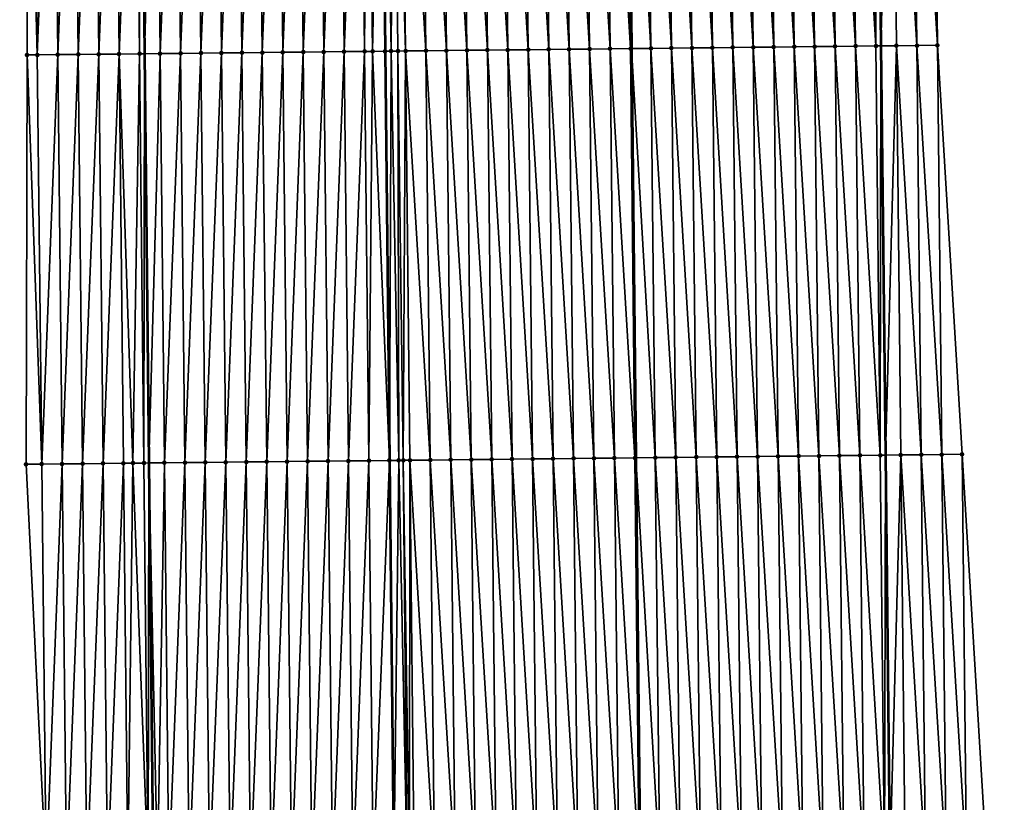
# Model space of a CAD drawing. Header units: feet. Extents: x 2010743 to 2022806, y 818705 to 837694.
# Tile 341 of 531: x 2011461 to 2011509, y 830157 to 830195. Entities that reach past the tile are written whole.
import ezdxf

# ---------------------------------------------------------------- set-up
doc = ezdxf.new("R2010")
doc.units = ezdxf.units.FT
doc.header["$MEASUREMENT"] = 0
for name, color, linetype, lineweight in [('EP_Travel Lane', 172, 'Continuous', 53), ('Road Shots', 141, 'Continuous', 100), ('STRIPING', 60, 'Continuous', 53)]:
    doc.layers.add(name, color=color, linetype=linetype, lineweight=lineweight)
doc.layers.add('I-77-MM17-21_NB-Surface-Border', color=7, linetype='Continuous')
doc.layers.add('I-77-MM17-21_NB-Surface-TIN', color=7, linetype='Continuous')

msp = doc.modelspace()

# ---------------------------------------------------------------- linework, layer by layer
at = {"layer": 'EP_Travel Lane'}
for points in [[(2011466.175, 830253.519, 324.413), (2011466.387, 830233.52, 324.295), (2011466.599, 830213.522, 324.185), (2011466.811, 830193.523, 324.06), (2011467.024, 830173.525, 323.938), (2011467.236, 830153.527, 323.8), (2011467.448, 830133.528, 323.674), (2011467.66, 830113.529, 323.565), (2011467.873, 830093.531, 323.446), (2011468.085, 830073.532, 323.34), (2011468.3, 830053.531, 323.188), (2011468.516, 830033.533, 323.069), (2011468.732, 830013.534, 322.989), (2011468.948, 829993.536, 322.86)], [(2011502.158, 830253.902, 324.151), (2011502.374, 830233.904, 324.011), (2011502.591, 830213.906, 323.877), (2011502.807, 830193.907, 323.758), (2011503.023, 830173.909, 323.636), (2011503.24, 830153.91, 323.527), (2011503.456, 830133.912, 323.45), (2011503.673, 830113.913, 323.332), (2011503.889, 830093.915, 323.22), (2011504.106, 830073.916, 323.06), (2011504.322, 830053.922, 322.929), (2011504.538, 830033.924, 322.807), (2011504.754, 830013.925, 322.688), (2011504.97, 829993.927, 322.561), (2011505.186, 829973.928, 322.471)]]:
    msp.add_polyline3d(points, dxfattribs=at)
at = {"layer": 'I-77-MM17-21_NB-Surface-Border', "color": 3, "linetype": 'Continuous', "lineweight": -3}
for points in [[(2011504.928, 830253.932, 324.062), (2011504.14, 830233.923, 323.963), (2011505.352, 830213.935, 323.804), (2011505.564, 830193.937, 323.683), (2011506.777, 830173.949, 323.527), (2011507.989, 830153.961, 323.389), (2011508.201, 830133.963, 323.289), (2011508.413, 830113.964, 323.179), (2011508.625, 830093.966, 323.061), (2011508.838, 830073.967, 322.929), (2011508.053, 830053.963, 322.809), (2011508.269, 830033.965, 322.694), (2011507.485, 830013.955, 322.606), (2011506.701, 829993.946, 322.514), (2011507.917, 829973.958, 322.385)], [(2011463.469, 829993.478, 322.703), (2011463.161, 830013.475, 322.825), (2011462.642, 830033.471, 322.898), (2011462.239, 830053.467, 323.014), (2011462.84, 830073.478, 323.186), (2011462.628, 830093.476, 323.305), (2011462.416, 830113.475, 323.414), (2011462.204, 830133.473, 323.533), (2011461.991, 830153.472, 323.665), (2011461.014, 830173.462, 323.765), (2011461.065, 830193.463, 323.892), (2011461.048, 830213.464, 324.019), (2011461.279, 830233.467, 324.152), (2011460.705, 830253.462, 324.263)]]:
    msp.add_polyline3d(points, dxfattribs=at)
at = {"layer": 'I-77-MM17-21_NB-Surface-TIN', "color": 128, "linetype": 'Continuous', "lineweight": -3}
for points in [[(2011461.567, 830193.469, 323.907), (2011462.355, 830213.478, 324.06), (2011461.355, 830213.467, 324.028)], [(2011462.567, 830193.479, 323.942), (2011462.355, 830213.478, 324.06), (2011461.567, 830193.469, 323.907)], [(2011462.567, 830193.479, 323.942), (2011463.355, 830213.488, 324.096), (2011462.355, 830213.478, 324.06)], [(2011462.567, 830193.479, 323.942), (2011463.567, 830193.489, 323.98), (2011463.355, 830213.488, 324.096)], [(2011463.567, 830193.489, 323.98), (2011464.355, 830213.498, 324.131), (2011463.355, 830213.488, 324.096)], [(2011463.567, 830193.489, 323.98), (2011464.567, 830193.5, 324.013), (2011464.355, 830213.498, 324.131)], [(2011464.567, 830193.5, 324.013), (2011465.354, 830213.509, 324.17), (2011464.355, 830213.498, 324.131)], [(2011464.567, 830193.5, 324.013), (2011465.567, 830193.51, 324.048), (2011465.354, 830213.509, 324.17)], [(2011465.567, 830193.51, 324.048), (2011466.354, 830213.519, 324.186), (2011465.354, 830213.509, 324.17)], [(2011465.567, 830193.51, 324.048), (2011466.567, 830193.521, 324.06), (2011466.354, 830213.519, 324.186)], [(2011466.567, 830193.521, 324.06), (2011466.599, 830213.522, 324.185), (2011466.354, 830213.519, 324.186)], [(2011466.567, 830193.521, 324.06), (2011466.811, 830193.523, 324.06), (2011466.599, 830213.522, 324.185)], [(2011467.354, 830213.53, 324.183), (2011466.599, 830213.522, 324.185), (2011466.811, 830193.523, 324.06)], [(2011467.567, 830193.531, 324.063), (2011467.354, 830213.53, 324.183), (2011466.811, 830193.523, 324.06)], [(2011467.567, 830193.531, 324.063), (2011468.354, 830213.54, 324.194), (2011467.354, 830213.53, 324.183)], [(2011467.567, 830193.531, 324.063), (2011468.567, 830193.542, 324.078), (2011468.354, 830213.54, 324.194)], [(2011468.567, 830193.542, 324.078), (2011469.354, 830213.551, 324.206), (2011468.354, 830213.54, 324.194)], [(2011468.567, 830193.542, 324.078), (2011469.566, 830193.553, 324.089), (2011469.354, 830213.551, 324.206)], [(2011469.566, 830193.553, 324.089), (2011470.354, 830213.562, 324.215), (2011469.354, 830213.551, 324.206)], [(2011469.566, 830193.553, 324.089), (2011470.566, 830193.563, 324.097), (2011470.354, 830213.562, 324.215)], [(2011470.566, 830193.563, 324.097), (2011471.354, 830213.572, 324.223), (2011470.354, 830213.562, 324.215)], [(2011470.566, 830193.563, 324.097), (2011471.566, 830193.574, 324.107), (2011471.354, 830213.572, 324.223)], [(2011471.566, 830193.574, 324.107), (2011472.354, 830213.583, 324.231), (2011471.354, 830213.572, 324.223)], [(2011471.566, 830193.574, 324.107), (2011472.566, 830193.584, 324.114), (2011472.354, 830213.583, 324.231)], [(2011472.566, 830193.584, 324.114), (2011473.354, 830213.593, 324.238), (2011472.354, 830213.583, 324.231)], [(2011472.566, 830193.584, 324.114), (2011473.566, 830193.595, 324.121), (2011473.354, 830213.593, 324.238)], [(2011473.566, 830193.595, 324.121), (2011474.354, 830213.604, 324.246), (2011473.354, 830213.593, 324.238)], [(2011473.566, 830193.595, 324.121), (2011474.566, 830193.605, 324.131), (2011474.354, 830213.604, 324.246)], [(2011474.566, 830193.605, 324.131), (2011475.354, 830213.614, 324.258), (2011474.354, 830213.604, 324.246)], [(2011474.566, 830193.605, 324.131), (2011475.566, 830193.616, 324.143), (2011475.354, 830213.614, 324.258)], [(2011475.566, 830193.616, 324.143), (2011476.354, 830213.625, 324.274), (2011475.354, 830213.614, 324.258)], [(2011475.566, 830193.616, 324.143), (2011476.566, 830193.626, 324.157), (2011476.354, 830213.625, 324.274)], [(2011476.566, 830193.626, 324.157), (2011477.354, 830213.635, 324.29), (2011476.354, 830213.625, 324.274)], [(2011476.566, 830193.626, 324.157), (2011477.566, 830193.637, 324.174), (2011477.354, 830213.635, 324.29)], [(2011477.566, 830193.637, 324.174), (2011477.713, 830213.639, 324.294), (2011477.354, 830213.635, 324.29)], [(2011477.566, 830193.637, 324.174), (2011477.956, 830193.641, 324.178), (2011477.713, 830213.639, 324.294)], [(2011477.956, 830193.641, 324.178), (2011478.354, 830213.646, 324.297), (2011477.713, 830213.639, 324.294)], [(2011477.956, 830193.641, 324.178), (2011478.566, 830193.647, 324.183), (2011478.354, 830213.646, 324.297)], [(2011478.512, 830213.648, 324.297), (2011478.354, 830213.646, 324.297), (2011478.566, 830193.647, 324.183)], [(2011478.858, 830193.651, 324.183), (2011478.993, 830213.653, 324.296), (2011478.512, 830213.648, 324.297)], [(2011478.858, 830193.651, 324.183), (2011478.512, 830213.648, 324.297), (2011478.566, 830193.647, 324.183)], [(2011478.858, 830193.651, 324.183), (2011479.191, 830193.654, 324.182), (2011478.993, 830213.653, 324.296)], [(2011479.566, 830193.658, 324.179), (2011479.354, 830213.657, 324.293), (2011478.993, 830213.653, 324.296)], [(2011479.191, 830193.654, 324.182), (2011479.566, 830193.658, 324.179), (2011478.993, 830213.653, 324.296)], [(2011480.566, 830193.669, 324.163), (2011480.354, 830213.667, 324.278), (2011479.354, 830213.657, 324.293)], [(2011479.566, 830193.658, 324.179), (2011480.566, 830193.669, 324.163), (2011479.354, 830213.657, 324.293)], [(2011481.566, 830193.68, 324.142), (2011481.354, 830213.678, 324.26), (2011480.354, 830213.667, 324.278)], [(2011480.566, 830193.669, 324.163), (2011481.566, 830193.68, 324.142), (2011480.354, 830213.667, 324.278)], [(2011482.566, 830193.69, 324.124), (2011482.354, 830213.689, 324.241), (2011481.354, 830213.678, 324.26)], [(2011481.566, 830193.68, 324.142), (2011482.566, 830193.69, 324.124), (2011481.354, 830213.678, 324.26)], [(2011483.566, 830193.701, 324.106), (2011483.353, 830213.7, 324.222), (2011482.354, 830213.689, 324.241)], [(2011482.566, 830193.69, 324.124), (2011483.566, 830193.701, 324.106), (2011482.354, 830213.689, 324.241)], [(2011484.566, 830193.712, 324.089), (2011484.353, 830213.71, 324.203), (2011483.353, 830213.7, 324.222)], [(2011483.566, 830193.701, 324.106), (2011484.566, 830193.712, 324.089), (2011483.353, 830213.7, 324.222)], [(2011485.566, 830193.722, 324.069), (2011485.353, 830213.721, 324.183), (2011484.353, 830213.71, 324.203)], [(2011484.566, 830193.712, 324.089), (2011485.566, 830193.722, 324.069), (2011484.353, 830213.71, 324.203)], [(2011486.566, 830193.733, 324.049), (2011486.353, 830213.732, 324.166), (2011485.353, 830213.721, 324.183)], [(2011485.566, 830193.722, 324.069), (2011486.566, 830193.733, 324.049), (2011485.353, 830213.721, 324.183)], [(2011487.565, 830193.744, 324.035), (2011487.353, 830213.742, 324.151), (2011486.353, 830213.732, 324.166)], [(2011486.566, 830193.733, 324.049), (2011487.565, 830193.744, 324.035), (2011486.353, 830213.732, 324.166)], [(2011488.565, 830193.755, 324.023), (2011488.353, 830213.753, 324.14), (2011487.353, 830213.742, 324.151)], [(2011487.565, 830193.744, 324.035), (2011488.565, 830193.755, 324.023), (2011487.353, 830213.742, 324.151)], [(2011489.565, 830193.765, 324.012), (2011489.353, 830213.764, 324.128), (2011488.353, 830213.753, 324.14)], [(2011488.565, 830193.755, 324.023), (2011489.565, 830193.765, 324.012), (2011488.353, 830213.753, 324.14)], [(2011490.565, 830193.776, 323.994), (2011490.353, 830213.774, 324.112), (2011489.353, 830213.764, 324.128)], [(2011489.565, 830193.765, 324.012), (2011490.565, 830193.776, 323.994), (2011489.353, 830213.764, 324.128)], [(2011490.353, 830213.774, 324.112), (2011490.614, 830193.776, 323.993), (2011490.402, 830213.775, 324.111)], [(2011490.565, 830193.776, 323.994), (2011490.614, 830193.776, 323.993), (2011490.353, 830213.774, 324.112)], [(2011491.565, 830193.787, 323.974), (2011491.353, 830213.785, 324.095), (2011490.402, 830213.775, 324.111)], [(2011491.565, 830193.787, 323.974), (2011490.402, 830213.775, 324.111), (2011490.614, 830193.776, 323.993)], [(2011492.565, 830193.797, 323.945), (2011492.353, 830213.796, 324.073), (2011491.353, 830213.785, 324.095)], [(2011491.565, 830193.787, 323.974), (2011492.565, 830193.797, 323.945), (2011491.353, 830213.785, 324.095)], [(2011493.565, 830193.808, 323.922), (2011493.353, 830213.807, 324.051), (2011492.353, 830213.796, 324.073)], [(2011492.565, 830193.797, 323.945), (2011493.565, 830193.808, 323.922), (2011492.353, 830213.796, 324.073)], [(2011494.565, 830193.819, 323.904), (2011494.353, 830213.817, 324.029), (2011493.353, 830213.807, 324.051)], [(2011493.565, 830193.808, 323.922), (2011494.565, 830193.819, 323.904), (2011493.353, 830213.807, 324.051)], [(2011495.565, 830193.83, 323.886), (2011495.353, 830213.828, 324.009), (2011494.353, 830213.817, 324.029)], [(2011494.565, 830193.819, 323.904), (2011495.565, 830193.83, 323.886), (2011494.353, 830213.817, 324.029)], [(2011496.565, 830193.84, 323.867), (2011496.353, 830213.839, 323.991), (2011495.353, 830213.828, 324.009)], [(2011495.565, 830193.83, 323.886), (2011496.565, 830193.84, 323.867), (2011495.353, 830213.828, 324.009)], [(2011497.565, 830193.851, 323.85), (2011497.353, 830213.85, 323.973), (2011496.353, 830213.839, 323.991)], [(2011496.565, 830193.84, 323.867), (2011497.565, 830193.851, 323.85), (2011496.353, 830213.839, 323.991)], [(2011498.565, 830193.862, 323.832), (2011498.353, 830213.86, 323.955), (2011497.353, 830213.85, 323.973)], [(2011497.565, 830193.851, 323.85), (2011498.565, 830193.862, 323.832), (2011497.353, 830213.85, 323.973)], [(2011499.565, 830193.872, 323.814), (2011499.353, 830213.871, 323.937), (2011498.353, 830213.86, 323.955)], [(2011498.565, 830193.862, 323.832), (2011499.565, 830193.872, 323.814), (2011498.353, 830213.86, 323.955)], [(2011500.565, 830193.883, 323.795), (2011500.352, 830213.882, 323.918), (2011499.353, 830213.871, 323.937)], [(2011499.565, 830193.872, 323.814), (2011500.565, 830193.883, 323.795), (2011499.353, 830213.871, 323.937)], [(2011501.565, 830193.894, 323.776), (2011501.352, 830213.892, 323.899), (2011500.352, 830213.882, 323.918)], [(2011500.565, 830193.883, 323.795), (2011501.565, 830193.894, 323.776), (2011500.352, 830213.882, 323.918)], [(2011502.565, 830193.905, 323.759), (2011502.352, 830213.903, 323.88), (2011501.352, 830213.892, 323.899)], [(2011501.565, 830193.894, 323.776), (2011502.565, 830193.905, 323.759), (2011501.352, 830213.892, 323.899)], [(2011502.565, 830193.905, 323.759), (2011502.591, 830213.906, 323.877), (2011502.352, 830213.903, 323.88)], [(2011502.565, 830193.905, 323.759), (2011502.807, 830193.907, 323.758), (2011502.591, 830213.906, 323.877)], [(2011503.352, 830213.914, 323.866), (2011502.591, 830213.906, 323.877), (2011502.807, 830193.907, 323.758)], [(2011503.565, 830193.915, 323.754), (2011503.352, 830213.914, 323.866), (2011502.807, 830193.907, 323.758)], [(2011504.564, 830193.926, 323.723), (2011504.352, 830213.925, 323.839), (2011503.352, 830213.914, 323.866)], [(2011503.565, 830193.915, 323.754), (2011504.564, 830193.926, 323.723), (2011503.352, 830213.914, 323.866)], [(2011505.564, 830193.937, 323.683), (2011505.352, 830213.935, 323.804), (2011504.352, 830213.925, 323.839)], [(2011504.564, 830193.926, 323.723), (2011505.564, 830193.937, 323.683), (2011504.352, 830213.925, 323.839)], [(2011461.567, 830193.469, 323.907), (2011461.355, 830213.467, 324.028), (2011461.048, 830213.464, 324.019)], [(2011461.065, 830193.463, 323.892), (2011461.567, 830193.469, 323.907), (2011461.048, 830213.464, 324.019)], [(2011487.778, 830173.745, 323.912), (2011487.565, 830193.744, 324.035), (2011486.566, 830193.733, 324.049)], [(2011488.778, 830173.756, 323.902), (2011488.565, 830193.755, 324.023), (2011487.565, 830193.744, 324.035)], [(2011487.778, 830173.745, 323.912), (2011488.778, 830173.756, 323.902), (2011487.565, 830193.744, 324.035)], [(2011489.778, 830173.767, 323.891), (2011489.565, 830193.765, 324.012), (2011488.565, 830193.755, 324.023)], [(2011488.778, 830173.756, 323.902), (2011489.778, 830173.767, 323.891), (2011488.565, 830193.755, 324.023)], [(2011490.778, 830173.777, 323.87), (2011490.565, 830193.776, 323.994), (2011489.565, 830193.765, 324.012)], [(2011489.778, 830173.767, 323.891), (2011490.778, 830173.777, 323.87), (2011489.565, 830193.765, 324.012)], [(2011490.565, 830193.776, 323.994), (2011490.826, 830173.778, 323.869), (2011490.614, 830193.776, 323.993)], [(2011490.778, 830173.777, 323.87), (2011490.826, 830173.778, 323.869), (2011490.565, 830193.776, 323.994)], [(2011491.777, 830173.788, 323.855), (2011491.565, 830193.787, 323.974), (2011490.614, 830193.776, 323.993)], [(2011491.777, 830173.788, 323.855), (2011490.614, 830193.776, 323.993), (2011490.826, 830173.778, 323.869)], [(2011492.777, 830173.799, 323.827), (2011492.565, 830193.797, 323.945), (2011491.565, 830193.787, 323.974)], [(2011491.777, 830173.788, 323.855), (2011492.777, 830173.799, 323.827), (2011491.565, 830193.787, 323.974)], [(2011493.777, 830173.81, 323.801), (2011493.565, 830193.808, 323.922), (2011492.565, 830193.797, 323.945)], [(2011492.777, 830173.799, 323.827), (2011493.777, 830173.81, 323.801), (2011492.565, 830193.797, 323.945)], [(2011494.777, 830173.82, 323.782), (2011494.565, 830193.819, 323.904), (2011493.565, 830193.808, 323.922)], [(2011493.777, 830173.81, 323.801), (2011494.777, 830173.82, 323.782), (2011493.565, 830193.808, 323.922)], [(2011495.777, 830173.831, 323.765), (2011495.565, 830193.83, 323.886), (2011494.565, 830193.819, 323.904)], [(2011494.777, 830173.82, 323.782), (2011495.777, 830173.831, 323.765), (2011494.565, 830193.819, 323.904)], [(2011496.777, 830173.842, 323.75), (2011496.565, 830193.84, 323.867), (2011495.565, 830193.83, 323.886)], [(2011495.777, 830173.831, 323.765), (2011496.777, 830173.842, 323.75), (2011495.565, 830193.83, 323.886)], [(2011497.777, 830173.853, 323.734), (2011497.565, 830193.851, 323.85), (2011496.565, 830193.84, 323.867)], [(2011496.777, 830173.842, 323.75), (2011497.777, 830173.853, 323.734), (2011496.565, 830193.84, 323.867)], [(2011498.777, 830173.863, 323.719), (2011498.565, 830193.862, 323.832), (2011497.565, 830193.851, 323.85)], [(2011497.777, 830173.853, 323.734), (2011498.777, 830173.863, 323.719), (2011497.565, 830193.851, 323.85)], [(2011499.777, 830173.874, 323.701), (2011499.565, 830193.872, 323.814), (2011498.565, 830193.862, 323.832)], [(2011498.777, 830173.863, 323.719), (2011499.777, 830173.874, 323.701), (2011498.565, 830193.862, 323.832)], [(2011500.777, 830173.885, 323.681), (2011500.565, 830193.883, 323.795), (2011499.565, 830193.872, 323.814)], [(2011499.777, 830173.874, 323.701), (2011500.777, 830173.885, 323.681), (2011499.565, 830193.872, 323.814)], [(2011501.777, 830173.895, 323.662), (2011501.565, 830193.894, 323.776), (2011500.565, 830193.883, 323.795)], [(2011500.777, 830173.885, 323.681), (2011501.777, 830173.895, 323.662), (2011500.565, 830193.883, 323.795)], [(2011502.777, 830173.906, 323.639), (2011502.565, 830193.905, 323.759), (2011501.565, 830193.894, 323.776)], [(2011501.777, 830173.895, 323.662), (2011502.777, 830173.906, 323.639), (2011501.565, 830193.894, 323.776)], [(2011502.777, 830173.906, 323.639), (2011502.807, 830193.907, 323.758), (2011502.565, 830193.905, 323.759)], [(2011502.777, 830173.906, 323.639), (2011503.023, 830173.909, 323.636), (2011502.807, 830193.907, 323.758)], [(2011503.565, 830193.915, 323.754), (2011502.807, 830193.907, 323.758), (2011503.023, 830173.909, 323.636)], [(2011503.777, 830173.917, 323.626), (2011503.565, 830193.915, 323.754), (2011503.023, 830173.909, 323.636)], [(2011504.777, 830173.928, 323.589), (2011504.564, 830193.926, 323.723), (2011503.565, 830193.915, 323.754)], [(2011503.777, 830173.917, 323.626), (2011504.777, 830173.928, 323.589), (2011503.565, 830193.915, 323.754)], [(2011505.777, 830173.938, 323.554), (2011505.564, 830193.937, 323.683), (2011504.564, 830193.926, 323.723)], [(2011504.777, 830173.928, 323.589), (2011505.777, 830173.938, 323.554), (2011504.564, 830193.926, 323.723)], [(2011505.777, 830173.938, 323.554), (2011506.777, 830173.949, 323.527), (2011505.564, 830193.937, 323.683)], [(2011461.014, 830173.462, 323.765), (2011461.779, 830173.47, 323.792), (2011461.065, 830193.463, 323.892)], [(2011461.779, 830173.47, 323.792), (2011461.567, 830193.469, 323.907), (2011461.065, 830193.463, 323.892)], [(2011462.567, 830193.479, 323.942), (2011461.567, 830193.469, 323.907), (2011461.779, 830173.47, 323.792)], [(2011462.779, 830173.481, 323.826), (2011462.567, 830193.479, 323.942), (2011461.779, 830173.47, 323.792)], [(2011462.779, 830173.481, 323.826), (2011463.567, 830193.489, 323.98), (2011462.567, 830193.479, 323.942)], [(2011462.779, 830173.481, 323.826), (2011463.779, 830173.491, 323.863), (2011463.567, 830193.489, 323.98)], [(2011463.779, 830173.491, 323.863), (2011464.567, 830193.5, 324.013), (2011463.567, 830193.489, 323.98)], [(2011463.779, 830173.491, 323.863), (2011464.779, 830173.501, 323.888), (2011464.567, 830193.5, 324.013)], [(2011464.779, 830173.501, 323.888), (2011465.567, 830193.51, 324.048), (2011464.567, 830193.5, 324.013)], [(2011464.779, 830173.501, 323.888), (2011465.779, 830173.512, 323.918), (2011465.567, 830193.51, 324.048)], [(2011466.236, 830173.517, 323.934), (2011466.567, 830193.521, 324.06), (2011465.567, 830193.51, 324.048)], [(2011465.779, 830173.512, 323.918), (2011466.236, 830173.517, 323.934), (2011465.567, 830193.51, 324.048)], [(2011466.236, 830173.517, 323.934), (2011466.779, 830173.522, 323.936), (2011466.567, 830193.521, 324.06)], [(2011466.779, 830173.522, 323.936), (2011466.811, 830193.523, 324.06), (2011466.567, 830193.521, 324.06)], [(2011466.779, 830173.522, 323.936), (2011467.024, 830173.525, 323.938), (2011466.811, 830193.523, 324.06)], [(2011467.567, 830193.531, 324.063), (2011466.811, 830193.523, 324.06), (2011467.024, 830173.525, 323.938)], [(2011467.779, 830173.533, 323.943), (2011467.567, 830193.531, 324.063), (2011467.024, 830173.525, 323.938)], [(2011467.779, 830173.533, 323.943), (2011468.567, 830193.542, 324.078), (2011467.567, 830193.531, 324.063)], [(2011467.779, 830173.533, 323.943), (2011468.779, 830173.543, 323.959), (2011468.567, 830193.542, 324.078)], [(2011468.779, 830173.543, 323.959), (2011469.566, 830193.553, 324.089), (2011468.567, 830193.542, 324.078)], [(2011468.779, 830173.543, 323.959), (2011469.779, 830173.554, 323.97), (2011469.566, 830193.553, 324.089)], [(2011469.779, 830173.554, 323.97), (2011470.566, 830193.563, 324.097), (2011469.566, 830193.553, 324.089)], [(2011469.779, 830173.554, 323.97), (2011470.779, 830173.565, 323.978), (2011470.566, 830193.563, 324.097)], [(2011470.779, 830173.565, 323.978), (2011471.566, 830193.574, 324.107), (2011470.566, 830193.563, 324.097)], [(2011470.779, 830173.565, 323.978), (2011471.779, 830173.575, 323.987), (2011471.566, 830193.574, 324.107)], [(2011471.779, 830173.575, 323.987), (2011472.566, 830193.584, 324.114), (2011471.566, 830193.574, 324.107)], [(2011471.779, 830173.575, 323.987), (2011472.779, 830173.586, 323.993), (2011472.566, 830193.584, 324.114)], [(2011472.779, 830173.586, 323.993), (2011473.566, 830193.595, 324.121), (2011472.566, 830193.584, 324.114)], [(2011472.779, 830173.586, 323.993), (2011473.779, 830173.596, 324.002), (2011473.566, 830193.595, 324.121)], [(2011473.779, 830173.596, 324.002), (2011474.566, 830193.605, 324.131), (2011473.566, 830193.595, 324.121)], [(2011473.779, 830173.596, 324.002), (2011474.778, 830173.607, 324.011), (2011474.566, 830193.605, 324.131)], [(2011474.778, 830173.607, 324.011), (2011475.566, 830193.616, 324.143), (2011474.566, 830193.605, 324.131)], [(2011474.778, 830173.607, 324.011), (2011475.778, 830173.617, 324.023), (2011475.566, 830193.616, 324.143)], [(2011475.778, 830173.617, 324.023), (2011476.566, 830193.626, 324.157), (2011475.566, 830193.616, 324.143)], [(2011475.778, 830173.617, 324.023), (2011476.778, 830173.628, 324.039), (2011476.566, 830193.626, 324.157)], [(2011476.778, 830173.628, 324.039), (2011477.566, 830193.637, 324.174), (2011476.566, 830193.626, 324.157)], [(2011476.778, 830173.628, 324.039), (2011477.778, 830173.638, 324.056), (2011477.566, 830193.637, 324.174)], [(2011477.778, 830173.638, 324.056), (2011477.956, 830193.641, 324.178), (2011477.566, 830193.637, 324.174)], [(2011477.778, 830173.638, 324.056), (2011478.778, 830173.649, 324.067), (2011477.956, 830193.641, 324.178)], [(2011477.956, 830193.641, 324.178), (2011478.778, 830173.649, 324.067), (2011478.566, 830193.647, 324.183)], [(2011478.858, 830193.651, 324.183), (2011478.566, 830193.647, 324.183), (2011478.778, 830173.649, 324.067)], [(2011479.234, 830173.654, 324.068), (2011478.858, 830193.651, 324.183), (2011478.778, 830173.649, 324.067)], [(2011479.234, 830173.654, 324.068), (2011479.191, 830193.654, 324.182), (2011478.858, 830193.651, 324.183)], [(2011479.454, 830173.656, 324.068), (2011479.566, 830193.658, 324.179), (2011479.191, 830193.654, 324.182)], [(2011479.234, 830173.654, 324.068), (2011479.454, 830173.656, 324.068), (2011479.191, 830193.654, 324.182)], [(2011479.454, 830173.656, 324.068), (2011479.778, 830173.66, 324.065), (2011479.566, 830193.658, 324.179)], [(2011480.778, 830173.67, 324.046), (2011480.566, 830193.669, 324.163), (2011479.566, 830193.658, 324.179)], [(2011479.778, 830173.66, 324.065), (2011480.778, 830173.67, 324.046), (2011479.566, 830193.658, 324.179)], [(2011481.778, 830173.681, 324.025), (2011481.566, 830193.68, 324.142), (2011480.566, 830193.669, 324.163)], [(2011480.778, 830173.67, 324.046), (2011481.778, 830173.681, 324.025), (2011480.566, 830193.669, 324.163)], [(2011482.778, 830173.692, 324.005), (2011482.566, 830193.69, 324.124), (2011481.566, 830193.68, 324.142)], [(2011481.778, 830173.681, 324.025), (2011482.778, 830173.692, 324.005), (2011481.566, 830193.68, 324.142)], [(2011483.778, 830173.702, 323.986), (2011483.566, 830193.701, 324.106), (2011482.566, 830193.69, 324.124)], [(2011482.778, 830173.692, 324.005), (2011483.778, 830173.702, 323.986), (2011482.566, 830193.69, 324.124)], [(2011484.778, 830173.713, 323.97), (2011484.566, 830193.712, 324.089), (2011483.566, 830193.701, 324.106)], [(2011483.778, 830173.702, 323.986), (2011484.778, 830173.713, 323.97), (2011483.566, 830193.701, 324.106)], [(2011485.778, 830173.724, 323.949), (2011485.566, 830193.722, 324.069), (2011484.566, 830193.712, 324.089)], [(2011484.778, 830173.713, 323.97), (2011485.778, 830173.724, 323.949), (2011484.566, 830193.712, 324.089)], [(2011486.778, 830173.735, 323.93), (2011486.566, 830193.733, 324.049), (2011485.566, 830193.722, 324.069)], [(2011485.778, 830173.724, 323.949), (2011486.778, 830173.735, 323.93), (2011485.566, 830193.722, 324.069)], [(2011486.778, 830173.735, 323.93), (2011487.778, 830173.745, 323.912), (2011486.566, 830193.733, 324.049)], [(2011466.991, 830153.524, 323.796), (2011467.024, 830173.525, 323.938), (2011466.779, 830173.522, 323.936)], [(2011466.991, 830153.524, 323.796), (2011467.236, 830153.527, 323.8), (2011467.024, 830173.525, 323.938)], [(2011467.439, 830153.529, 323.804), (2011467.779, 830173.533, 323.943), (2011467.024, 830173.525, 323.938)], [(2011467.439, 830153.529, 323.804), (2011467.024, 830173.525, 323.938), (2011467.236, 830153.527, 323.8)], [(2011467.439, 830153.529, 323.804), (2011467.991, 830153.534, 323.813), (2011467.779, 830173.533, 323.943)], [(2011467.991, 830153.534, 323.813), (2011468.779, 830173.543, 323.959), (2011467.779, 830173.533, 323.943)], [(2011467.991, 830153.534, 323.813), (2011468.991, 830153.545, 323.827), (2011468.779, 830173.543, 323.959)], [(2011468.991, 830153.545, 323.827), (2011469.779, 830173.554, 323.97), (2011468.779, 830173.543, 323.959)], [(2011468.991, 830153.545, 323.827), (2011469.991, 830153.556, 323.84), (2011469.779, 830173.554, 323.97)], [(2011469.991, 830153.556, 323.84), (2011470.779, 830173.565, 323.978), (2011469.779, 830173.554, 323.97)], [(2011469.991, 830153.556, 323.84), (2011470.991, 830153.566, 323.849), (2011470.779, 830173.565, 323.978)], [(2011470.991, 830153.566, 323.849), (2011471.779, 830173.575, 323.987), (2011470.779, 830173.565, 323.978)], [(2011470.991, 830153.566, 323.849), (2011471.991, 830153.577, 323.858), (2011471.779, 830173.575, 323.987)], [(2011471.991, 830153.577, 323.858), (2011472.779, 830173.586, 323.993), (2011471.779, 830173.575, 323.987)], [(2011471.991, 830153.577, 323.858), (2011472.991, 830153.587, 323.866), (2011472.779, 830173.586, 323.993)], [(2011472.991, 830153.587, 323.866), (2011473.779, 830173.596, 324.002), (2011472.779, 830173.586, 323.993)], [(2011472.991, 830153.587, 323.866), (2011473.991, 830153.598, 323.876), (2011473.779, 830173.596, 324.002)], [(2011473.991, 830153.598, 323.876), (2011474.778, 830173.607, 324.011), (2011473.779, 830173.596, 324.002)], [(2011473.991, 830153.598, 323.876), (2011474.991, 830153.608, 323.885), (2011474.778, 830173.607, 324.011)], [(2011474.991, 830153.608, 323.885), (2011475.778, 830173.617, 324.023), (2011474.778, 830173.607, 324.011)], [(2011474.991, 830153.608, 323.885), (2011475.991, 830153.619, 323.899), (2011475.778, 830173.617, 324.023)], [(2011475.991, 830153.619, 323.899), (2011476.778, 830173.628, 324.039), (2011475.778, 830173.617, 324.023)], [(2011475.991, 830153.619, 323.899), (2011476.991, 830153.629, 323.918), (2011476.778, 830173.628, 324.039)], [(2011476.991, 830153.629, 323.918), (2011477.778, 830173.638, 324.056), (2011476.778, 830173.628, 324.039)], [(2011476.991, 830153.629, 323.918), (2011477.991, 830153.64, 323.94), (2011477.778, 830173.638, 324.056)], [(2011477.991, 830153.64, 323.94), (2011478.778, 830173.649, 324.067), (2011477.778, 830173.638, 324.056)], [(2011477.991, 830153.64, 323.94), (2011478.991, 830153.65, 323.948), (2011478.778, 830173.649, 324.067)], [(2011479.234, 830173.654, 324.068), (2011478.778, 830173.649, 324.067), (2011478.991, 830153.65, 323.948)], [(2011479.64, 830153.657, 323.955), (2011479.234, 830173.654, 324.068), (2011478.991, 830153.65, 323.948)], [(2011479.64, 830153.657, 323.955), (2011479.454, 830173.656, 324.068), (2011479.234, 830173.654, 324.068)], [(2011479.754, 830153.658, 323.955), (2011479.778, 830173.66, 324.065), (2011479.454, 830173.656, 324.068)], [(2011479.64, 830153.657, 323.955), (2011479.754, 830153.658, 323.955), (2011479.454, 830173.656, 324.068)], [(2011479.754, 830153.658, 323.955), (2011479.99, 830153.661, 323.953), (2011479.778, 830173.66, 324.065)], [(2011480.99, 830153.672, 323.933), (2011480.778, 830173.67, 324.046), (2011479.778, 830173.66, 324.065)], [(2011479.99, 830153.661, 323.953), (2011480.99, 830153.672, 323.933), (2011479.778, 830173.66, 324.065)], [(2011481.99, 830153.682, 323.913), (2011481.778, 830173.681, 324.025), (2011480.778, 830173.67, 324.046)], [(2011480.99, 830153.672, 323.933), (2011481.99, 830153.682, 323.913), (2011480.778, 830173.67, 324.046)], [(2011482.99, 830153.693, 323.895), (2011482.778, 830173.692, 324.005), (2011481.778, 830173.681, 324.025)], [(2011481.99, 830153.682, 323.913), (2011482.99, 830153.693, 323.895), (2011481.778, 830173.681, 324.025)], [(2011483.99, 830153.704, 323.88), (2011483.778, 830173.702, 323.986), (2011482.778, 830173.692, 324.005)], [(2011482.99, 830153.693, 323.895), (2011483.99, 830153.704, 323.88), (2011482.778, 830173.692, 324.005)], [(2011484.99, 830153.715, 323.864), (2011484.778, 830173.713, 323.97), (2011483.778, 830173.702, 323.986)], [(2011483.99, 830153.704, 323.88), (2011484.99, 830153.715, 323.864), (2011483.778, 830173.702, 323.986)], [(2011485.99, 830153.725, 323.844), (2011485.778, 830173.724, 323.949), (2011484.778, 830173.713, 323.97)], [(2011484.99, 830153.715, 323.864), (2011485.99, 830153.725, 323.844), (2011484.778, 830173.713, 323.97)], [(2011486.99, 830153.736, 323.828), (2011486.778, 830173.735, 323.93), (2011485.778, 830173.724, 323.949)], [(2011485.99, 830153.725, 323.844), (2011486.99, 830153.736, 323.828), (2011485.778, 830173.724, 323.949)], [(2011487.99, 830153.747, 323.816), (2011487.778, 830173.745, 323.912), (2011486.778, 830173.735, 323.93)], [(2011486.99, 830153.736, 323.828), (2011487.99, 830153.747, 323.816), (2011486.778, 830173.735, 323.93)], [(2011488.99, 830153.757, 323.805), (2011488.778, 830173.756, 323.902), (2011487.778, 830173.745, 323.912)], [(2011487.99, 830153.747, 323.816), (2011488.99, 830153.757, 323.805), (2011487.778, 830173.745, 323.912)], [(2011489.99, 830153.768, 323.794), (2011489.778, 830173.767, 323.891), (2011488.778, 830173.756, 323.902)], [(2011488.99, 830153.757, 323.805), (2011489.99, 830153.768, 323.794), (2011488.778, 830173.756, 323.902)], [(2011490.99, 830153.779, 323.771), (2011490.778, 830173.777, 323.87), (2011489.778, 830173.767, 323.891)], [(2011489.99, 830153.768, 323.794), (2011490.99, 830153.779, 323.771), (2011489.778, 830173.767, 323.891)], [(2011490.778, 830173.777, 323.87), (2011491.039, 830153.779, 323.77), (2011490.826, 830173.778, 323.869)], [(2011490.99, 830153.779, 323.771), (2011491.039, 830153.779, 323.77), (2011490.778, 830173.777, 323.87)], [(2011491.99, 830153.79, 323.754), (2011491.777, 830173.788, 323.855), (2011490.826, 830173.778, 323.869)], [(2011491.99, 830153.79, 323.754), (2011490.826, 830173.778, 323.869), (2011491.039, 830153.779, 323.77)], [(2011492.99, 830153.8, 323.726), (2011492.777, 830173.799, 323.827), (2011491.777, 830173.788, 323.855)], [(2011491.99, 830153.79, 323.754), (2011492.99, 830153.8, 323.726), (2011491.777, 830173.788, 323.855)], [(2011493.99, 830153.811, 323.706), (2011493.777, 830173.81, 323.801), (2011492.777, 830173.799, 323.827)], [(2011492.99, 830153.8, 323.726), (2011493.99, 830153.811, 323.706), (2011492.777, 830173.799, 323.827)], [(2011494.99, 830153.822, 323.687), (2011494.777, 830173.82, 323.782), (2011493.777, 830173.81, 323.801)], [(2011493.99, 830153.811, 323.706), (2011494.99, 830153.822, 323.687), (2011493.777, 830173.81, 323.801)], [(2011495.989, 830153.832, 323.666), (2011495.777, 830173.831, 323.765), (2011494.777, 830173.82, 323.782)], [(2011494.99, 830153.822, 323.687), (2011495.989, 830153.832, 323.666), (2011494.777, 830173.82, 323.782)], [(2011496.989, 830153.843, 323.651), (2011496.777, 830173.842, 323.75), (2011495.777, 830173.831, 323.765)], [(2011495.989, 830153.832, 323.666), (2011496.989, 830153.843, 323.651), (2011495.777, 830173.831, 323.765)], [(2011497.989, 830153.854, 323.634), (2011497.777, 830173.853, 323.734), (2011496.777, 830173.842, 323.75)], [(2011496.989, 830153.843, 323.651), (2011497.989, 830153.854, 323.634), (2011496.777, 830173.842, 323.75)], [(2011498.989, 830153.865, 323.618), (2011498.777, 830173.863, 323.719), (2011497.777, 830173.853, 323.734)], [(2011497.989, 830153.854, 323.634), (2011498.989, 830153.865, 323.618), (2011497.777, 830173.853, 323.734)], [(2011499.989, 830153.875, 323.599), (2011499.777, 830173.874, 323.701), (2011498.777, 830173.863, 323.719)], [(2011498.989, 830153.865, 323.618), (2011499.989, 830153.875, 323.599), (2011498.777, 830173.863, 323.719)], [(2011500.989, 830153.886, 323.58), (2011500.777, 830173.885, 323.681), (2011499.777, 830173.874, 323.701)], [(2011499.989, 830153.875, 323.599), (2011500.989, 830153.886, 323.58), (2011499.777, 830173.874, 323.701)], [(2011501.989, 830153.897, 323.558), (2011501.777, 830173.895, 323.662), (2011500.777, 830173.885, 323.681)], [(2011500.989, 830153.886, 323.58), (2011501.989, 830153.897, 323.558), (2011500.777, 830173.885, 323.681)], [(2011502.989, 830153.908, 323.528), (2011502.777, 830173.906, 323.639), (2011501.777, 830173.895, 323.662)], [(2011501.989, 830153.897, 323.558), (2011502.989, 830153.908, 323.528), (2011501.777, 830173.895, 323.662)], [(2011502.989, 830153.908, 323.528), (2011503.023, 830173.909, 323.636), (2011502.777, 830173.906, 323.639)], [(2011502.989, 830153.908, 323.528), (2011503.24, 830153.91, 323.527), (2011503.023, 830173.909, 323.636)], [(2011503.777, 830173.917, 323.626), (2011503.023, 830173.909, 323.636), (2011503.24, 830153.91, 323.527)], [(2011503.989, 830153.918, 323.524), (2011503.777, 830173.917, 323.626), (2011503.24, 830153.91, 323.527)], [(2011504.989, 830153.929, 323.488), (2011504.777, 830173.928, 323.589), (2011503.777, 830173.917, 323.626)], [(2011503.989, 830153.918, 323.524), (2011504.989, 830153.929, 323.488), (2011503.777, 830173.917, 323.626)], [(2011505.989, 830153.94, 323.452), (2011505.777, 830173.938, 323.554), (2011504.777, 830173.928, 323.589)], [(2011504.989, 830153.929, 323.488), (2011505.989, 830153.94, 323.452), (2011504.777, 830173.928, 323.589)], [(2011506.989, 830153.951, 323.422), (2011506.777, 830173.949, 323.527), (2011505.777, 830173.938, 323.554)], [(2011505.989, 830153.94, 323.452), (2011506.989, 830153.951, 323.422), (2011505.777, 830173.938, 323.554)], [(2011506.989, 830153.951, 323.422), (2011507.989, 830153.961, 323.389), (2011506.777, 830173.949, 323.527)], [(2011461.991, 830153.472, 323.665), (2011461.779, 830173.47, 323.792), (2011461.014, 830173.462, 323.765)], [(2011462.779, 830173.481, 323.826), (2011461.779, 830173.47, 323.792), (2011461.991, 830153.472, 323.665)], [(2011462.991, 830153.482, 323.696), (2011462.779, 830173.481, 323.826), (2011461.991, 830153.472, 323.665)], [(2011462.991, 830153.482, 323.696), (2011463.779, 830173.491, 323.863), (2011462.779, 830173.481, 323.826)], [(2011462.991, 830153.482, 323.696), (2011463.991, 830153.493, 323.729), (2011463.779, 830173.491, 323.863)], [(2011463.991, 830153.493, 323.729), (2011464.779, 830173.501, 323.888), (2011463.779, 830173.491, 323.863)], [(2011463.991, 830153.493, 323.729), (2011464.991, 830153.503, 323.751), (2011464.779, 830173.501, 323.888)], [(2011464.991, 830153.503, 323.751), (2011465.779, 830173.512, 323.918), (2011464.779, 830173.501, 323.888)], [(2011464.991, 830153.503, 323.751), (2011465.991, 830153.513, 323.776), (2011465.779, 830173.512, 323.918)], [(2011465.991, 830153.513, 323.776), (2011466.236, 830173.517, 323.934), (2011465.779, 830173.512, 323.918)], [(2011465.991, 830153.513, 323.776), (2011466.991, 830153.524, 323.796), (2011466.236, 830173.517, 323.934)], [(2011466.991, 830153.524, 323.796), (2011466.779, 830173.522, 323.936), (2011466.236, 830173.517, 323.934)]]:
    msp.add_3dface(points, dxfattribs=at)
at = {"layer": 'Road Shots', "lineweight": 100}
for p in [(2011487.565, 830193.744, 324.035), (2011488.565, 830193.755, 324.023), (2011489.565, 830193.765, 324.012), (2011490.565, 830193.776, 323.994), (2011491.565, 830193.787, 323.974), (2011492.565, 830193.797, 323.945), (2011493.565, 830193.808, 323.922), (2011494.565, 830193.819, 323.904), (2011495.565, 830193.83, 323.886), (2011496.565, 830193.84, 323.867), (2011497.565, 830193.851, 323.85), (2011498.565, 830193.862, 323.832), (2011499.565, 830193.872, 323.814), (2011500.565, 830193.883, 323.795), (2011501.565, 830193.894, 323.776), (2011502.565, 830193.905, 323.759), (2011503.565, 830193.915, 323.754), (2011504.564, 830193.926, 323.723), (2011505.564, 830193.937, 323.683), (2011461.065, 830193.463, 323.892), (2011461.567, 830193.469, 323.907), (2011462.567, 830193.479, 323.942), (2011463.567, 830193.489, 323.98), (2011464.567, 830193.5, 324.013), (2011465.567, 830193.51, 324.048), (2011466.567, 830193.521, 324.06), (2011467.567, 830193.531, 324.063), (2011468.567, 830193.542, 324.078), (2011469.566, 830193.553, 324.089), (2011470.566, 830193.563, 324.097), (2011471.566, 830193.574, 324.107), (2011472.566, 830193.584, 324.114), (2011473.566, 830193.595, 324.121), (2011474.566, 830193.605, 324.131), (2011475.566, 830193.616, 324.143), (2011476.566, 830193.626, 324.157), (2011477.566, 830193.637, 324.174), (2011477.956, 830193.641, 324.178), (2011478.566, 830193.647, 324.183), (2011478.858, 830193.651, 324.183), (2011479.191, 830193.654, 324.182), (2011479.566, 830193.658, 324.179), (2011480.566, 830193.669, 324.163), (2011481.566, 830193.68, 324.142), (2011482.566, 830193.69, 324.124), (2011483.566, 830193.701, 324.106), (2011484.566, 830193.712, 324.089), (2011485.566, 830193.722, 324.069), (2011486.566, 830193.733, 324.049), (2011467.779, 830173.533, 323.943), (2011468.779, 830173.543, 323.959), (2011469.779, 830173.554, 323.97), (2011470.779, 830173.565, 323.978), (2011471.779, 830173.575, 323.987), (2011472.779, 830173.586, 323.993), (2011473.779, 830173.596, 324.002), (2011474.778, 830173.607, 324.011), (2011475.778, 830173.617, 324.023), (2011476.778, 830173.628, 324.039), (2011477.778, 830173.638, 324.056), (2011478.778, 830173.649, 324.067), (2011479.234, 830173.654, 324.068), (2011479.454, 830173.656, 324.068), (2011479.778, 830173.66, 324.065), (2011480.778, 830173.67, 324.046), (2011481.778, 830173.681, 324.025), (2011482.778, 830173.692, 324.005), (2011483.778, 830173.702, 323.986), (2011484.778, 830173.713, 323.97), (2011485.778, 830173.724, 323.949), (2011486.778, 830173.735, 323.93), (2011487.778, 830173.745, 323.912), (2011488.778, 830173.756, 323.902), (2011489.778, 830173.767, 323.891), (2011490.778, 830173.777, 323.87), (2011491.777, 830173.788, 323.855), (2011492.777, 830173.799, 323.827), (2011493.777, 830173.81, 323.801), (2011494.777, 830173.82, 323.782), (2011495.777, 830173.831, 323.765), (2011496.777, 830173.842, 323.75), (2011497.777, 830173.853, 323.734), (2011498.777, 830173.863, 323.719), (2011499.777, 830173.874, 323.701), (2011500.777, 830173.885, 323.681), (2011501.777, 830173.895, 323.662), (2011502.777, 830173.906, 323.639), (2011503.777, 830173.917, 323.626), (2011504.777, 830173.928, 323.589), (2011505.777, 830173.938, 323.554), (2011506.777, 830173.949, 323.527), (2011461.014, 830173.462, 323.765), (2011461.779, 830173.47, 323.792), (2011462.779, 830173.481, 323.826), (2011463.779, 830173.491, 323.863), (2011464.779, 830173.501, 323.888), (2011465.779, 830173.512, 323.918), (2011466.236, 830173.517, 323.934), (2011466.779, 830173.522, 323.936)]:
    msp.add_point(p, dxfattribs=at)
at = {"layer": 'STRIPING'}
for points in [[(2011477.929, 830253.643, 324.531), (2011478.142, 830233.645, 324.397), (2011478.354, 830213.646, 324.297), (2011478.566, 830193.647, 324.183), (2011478.778, 830173.649, 324.067), (2011478.991, 830153.65, 323.948), (2011479.203, 830133.652, 323.831), (2011479.415, 830113.653, 323.713), (2011479.627, 830093.655, 323.602), (2011479.839, 830073.656, 323.482), (2011480.055, 830053.658, 323.336), (2011480.271, 830033.659, 323.217), (2011480.487, 830013.66, 323.124), (2011480.703, 829993.662, 322.996)], [(2011489.977, 830253.772, 324.353), (2011490.19, 830233.774, 324.225), (2011490.402, 830213.775, 324.111), (2011490.614, 830193.776, 323.993), (2011490.826, 830173.778, 323.869), (2011491.039, 830153.779, 323.77), (2011491.251, 830133.781, 323.651), (2011491.463, 830113.782, 323.534), (2011491.675, 830093.784, 323.425), (2011491.888, 830073.785, 323.29), (2011492.103, 830053.789, 323.159), (2011492.319, 830033.79, 323.043), (2011492.535, 830013.792, 322.938), (2011492.751, 829993.793, 322.814), (2011492.967, 829973.795, 322.686)]]:
    msp.add_polyline3d(points, dxfattribs=at)

doc.saveas('drawing.dxf')
